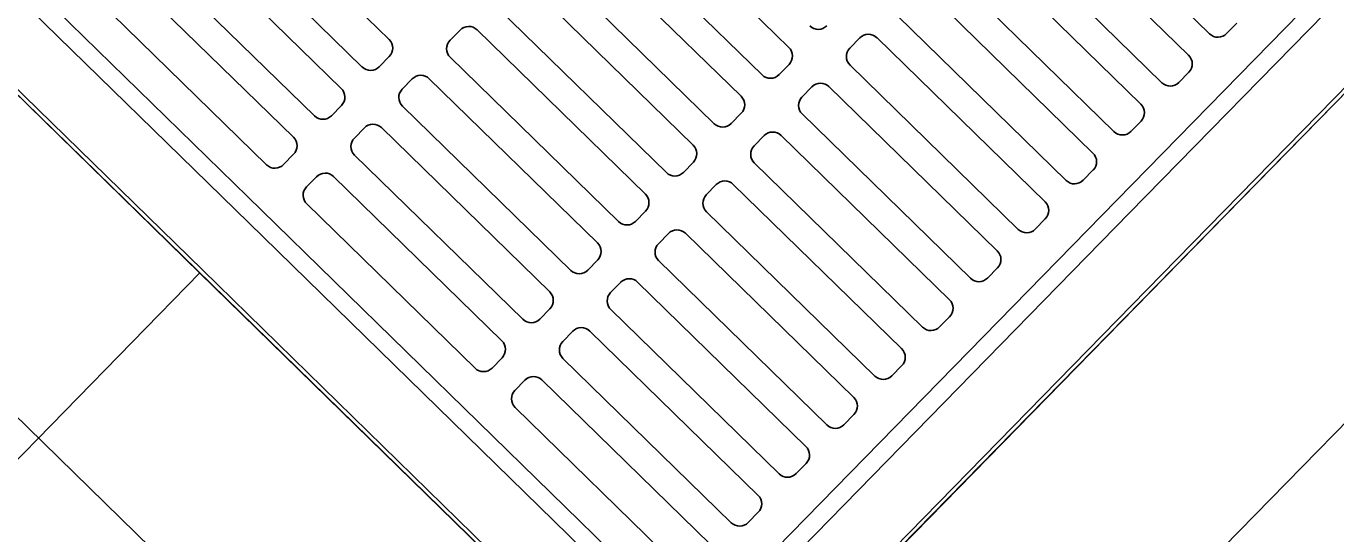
# Model space of a CAD drawing. Extents: x 2252703 to 2264864, y 13787568 to 13790989.
# Drawn here: x 2253470.563 to 2253473.398, y 13789223.205 to 13789224.305 of the extents above; entities that cross this region are included whole.
import ezdxf

# ---------------------------------------------------------------- set-up
doc = ezdxf.new("R2010")
doc.units = 0
for name, color, linetype in [('D_DRAIN_MISC', 7, 'Continuous'), ('D_DRN_CHANNEL_FLOW', 7, 'Continuous'), ('D_INLET_1', 7, 'Continuous')]:
    doc.layers.add(name, color=color, linetype=linetype)

msp = doc.modelspace()

# ---------------------------------------------------------------- linework, layer by layer
at = {"layer": 'D_DRAIN_MISC'}
for p, q in [((2253470.9388, 13789223.7703), (2253470.9388, 13789223.7703)), ((2253473.0599, 13789223.7947), (2253473.0599, 13789223.7947))]:
    msp.add_line(p, q, dxfattribs=at)
at = {"layer": 'D_DRN_CHANNEL_FLOW'}
msp.add_line((2253282.2117, 13789030.6528), (2253470.9388, 13789223.7703), dxfattribs=at)
msp.add_line((2253282.2117, 13789030.6528), (2253470.9388, 13789223.7703), dxfattribs=at)
at = {"layer": 'D_INLET_1'}
for p, q in [((2253474.8154, 13789224.8757), (2253472.0197, 13789222.0149)), ((2253474.1083, 13789224.8675), (2253472.0115, 13789222.722)), ((2253472.9236, 13789223.9279), (2253473.8266, 13789224.8519)), ((2253472.9515, 13789223.9006), (2253473.8818, 13789224.8525)), ((2253473.0538, 13789223.8006), (2253474.0902, 13789224.861)), ((2253473.06, 13789223.7945), (2253474.1024, 13789224.8612)), ((2253469.8658, 13789224.8186), (2253470.9387, 13789223.7701)), ((2253472.0115, 13789222.722), (2253469.866, 13789224.8187)), ((2253472.0197, 13789222.0149), (2253469.1589, 13789224.8106)), ((2253469.8843, 13789224.8127), (2253470.9448, 13789223.7763)), ((2253470.0928, 13789224.8089), (2253471.0448, 13789223.8787)), ((2253470.148, 13789224.8096), (2253471.072, 13789223.9066)), ((2253471.3484, 13789224.2762), (2253470.9841, 13789224.6323)), ((2253472.7603, 13789224.6448), (2253473.1247, 13789224.2887)), ((2253471.8495, 13789224.6153), (2253472.2138, 13789224.2592)), ((2253472.7149, 13789224.5982), (2253473.0792, 13789224.2422)), ((2253471.2903, 13789224.2167), (2253470.9259, 13789224.5728)), ((2253471.7914, 13789224.5558), (2253472.1557, 13789224.1997)), ((2253472.6568, 13789224.5388), (2253473.0211, 13789224.1827)), ((2253471.2448, 13789224.1702), (2253470.8805, 13789224.5263)), ((2253471.7459, 13789224.5093), (2253472.1102, 13789224.1532)), ((2253472.6113, 13789224.4923), (2253472.9756, 13789224.1362)), ((2253471.1867, 13789224.1108), (2253470.8224, 13789224.4668)), ((2253471.6878, 13789224.4498), (2253472.0521, 13789224.0938)), ((2253471.1413, 13789224.0643), (2253470.7769, 13789224.4203)), ((2253472.5532, 13789224.4328), (2253472.9175, 13789224.0768)), ((2253471.6423, 13789224.4033), (2253472.0067, 13789224.0473)), ((2253472.5077, 13789224.3863), (2253472.8721, 13789224.0302)), ((2253471.0832, 13789224.0048), (2253470.7188, 13789224.3609)), ((2253471.5842, 13789224.3438), (2253471.9486, 13789223.9878)), ((2253472.4496, 13789224.3268), (2253472.814, 13789223.9708)), ((2253473.1832, 13789224.3114), (2253473.1615, 13789224.2891)), ((2253471.502, 13789224.2969), (2253471.4802, 13789224.2747)), ((2253471.5388, 13789224.2973), (2253471.9031, 13789223.9413)), ((2253472.3674, 13789224.2799), (2253472.3457, 13789224.2577)), ((2253472.4042, 13789224.2803), (2253472.7685, 13789223.9243)), ((2253471.3488, 13789224.2394), (2253471.3271, 13789224.2172)), ((2253471.4807, 13789224.2379), (2253471.845, 13789223.8818)), ((2253472.2142, 13789224.2224), (2253472.1925, 13789224.2002)), ((2253472.3461, 13789224.2209), (2253472.7104, 13789223.8648)), ((2253473.0796, 13789224.2054), (2253473.0579, 13789224.1832)), ((2253471.3984, 13789224.1909), (2253471.3767, 13789224.1687)), ((2253471.4352, 13789224.1914), (2253471.7995, 13789223.8353)), ((2253472.2638, 13789224.1739), (2253472.2421, 13789224.1517)), ((2253472.3006, 13789224.1744), (2253472.665, 13789223.8183)), ((2253471.2453, 13789224.1335), (2253471.2235, 13789224.1112)), ((2253471.3771, 13789224.1319), (2253471.7414, 13789223.7758)), ((2253472.1107, 13789224.1164), (2253472.0889, 13789224.0942)), ((2253472.2425, 13789224.1149), (2253472.6069, 13789223.7588)), ((2253471.2949, 13789224.085), (2253471.2731, 13789224.0627)), ((2253471.3316, 13789224.0854), (2253471.696, 13789223.7293)), ((2253472.9761, 13789224.0994), (2253472.9543, 13789224.0772)), ((2253472.1603, 13789224.068), (2253472.1385, 13789224.0457)), ((2253472.1971, 13789224.0684), (2253472.5614, 13789223.7123)), ((2253471.1417, 13789224.0275), (2253471.1199, 13789224.0052)), ((2253471.2735, 13789224.0259), (2253471.6379, 13789223.6699)), ((2253472.0071, 13789224.0105), (2253471.9854, 13789223.9882)), ((2253472.1389, 13789224.0089), (2253472.5033, 13789223.6529)), ((2253471.1913, 13789223.979), (2253471.1696, 13789223.9567)), ((2253471.2281, 13789223.9794), (2253471.5924, 13789223.6234)), ((2253472.8725, 13789223.9935), (2253472.8508, 13789223.9712)), ((2253472.0567, 13789223.962), (2253472.035, 13789223.9397)), ((2253472.0935, 13789223.9624), (2253472.4578, 13789223.6064)), ((2253471.17, 13789223.92), (2253471.5343, 13789223.5639)), ((2253472.0206, 13789223.0038), (2253472.9236, 13789223.9279)), ((2253471.072, 13789223.9066), (2253471.996, 13789223.0036)), ((2253471.9035, 13789223.9045), (2253471.8818, 13789223.8822)), ((2253472.0212, 13789222.9487), (2253472.9515, 13789223.9006)), ((2253472.0354, 13789223.9029), (2253472.3997, 13789223.5469)), ((2253472.7689, 13789223.8875), (2253472.7472, 13789223.8652)), ((2253471.0448, 13789223.8787), (2253471.9967, 13789222.9484)), ((2253471.9531, 13789223.856), (2253471.9314, 13789223.8338)), ((2253471.9899, 13789223.8564), (2253472.3543, 13789223.5004)), ((2253471.8, 13789223.7985), (2253471.7782, 13789223.7763)), ((2253471.9318, 13789223.797), (2253472.2962, 13789223.4409)), ((2253472.0175, 13789222.7401), (2253473.0538, 13789223.8006)), ((2253470.9387, 13789223.7701), (2253472.0053, 13789222.7277)), ((2253470.9448, 13789223.7763), (2253472.0052, 13789222.74)), ((2253472.0176, 13789222.7279), (2253473.06, 13789223.7945)), ((2253472.6654, 13789223.7815), (2253472.6436, 13789223.7593)), ((2253471.8496, 13789223.75), (2253471.8278, 13789223.7278)), ((2253471.8864, 13789223.7505), (2253472.2507, 13789223.3944)), ((2253471.6964, 13789223.6926), (2253471.6747, 13789223.6703)), ((2253471.8283, 13789223.691), (2253472.1926, 13789223.3349)), ((2253472.5618, 13789223.6755), (2253472.5401, 13789223.6533)), ((2253471.746, 13789223.6441), (2253471.7243, 13789223.6218)), ((2253471.7828, 13789223.6445), (2253472.1471, 13789223.2884)), ((2253471.5928, 13789223.5866), (2253471.5711, 13789223.5643)), ((2253471.7247, 13789223.585), (2253472.089, 13789223.229)), ((2253472.4583, 13789223.5696), (2253472.4365, 13789223.5473)), ((2253471.6425, 13789223.5381), (2253471.6207, 13789223.5158)), ((2253472.0436, 13789223.1825), (2253471.6792, 13789223.5385)), ((2253471.6211, 13789223.4791), (2253471.9855, 13789223.123)), ((2253472.3547, 13789223.4636), (2253472.3329, 13789223.4413)), ((2253472.2511, 13789223.3576), (2253472.2294, 13789223.3354)), ((2253472.1476, 13789223.2517), (2253472.1258, 13789223.2294))]:
    msp.add_line(p, q, dxfattribs=at)
for centre, start, end in [((2253472.2774, 13789224.3243), 225.6588, 315.6588), ((2253471.5206, 13789224.2787), 45.6588, 135.6588), ((2253472.386, 13789224.2617), 45.6588, 135.6588), ((2253473.1428, 13789224.3073), 225.6588, 315.6588), ((2253471.3302, 13789224.2576), 315.6588, 45.6588), ((2253471.4988, 13789224.2565), 135.6588, 225.6588), ((2253472.1956, 13789224.2406), 315.6588, 45.6588), ((2253472.3643, 13789224.2395), 135.6588, 225.6588), ((2253473.061, 13789224.2236), 315.6588, 45.6588), ((2253471.3085, 13789224.2354), 225.6588, 315.6588), ((2253471.417, 13789224.1728), 45.6588, 135.6588), ((2253472.1739, 13789224.2183), 225.6588, 315.6588), ((2253471.2266, 13789224.1516), 315.6588, 45.6588), ((2253471.3953, 13789224.1505), 135.6588, 225.6588), ((2253472.2824, 13789224.1557), 45.6588, 135.6588), ((2253473.0393, 13789224.2013), 225.6588, 315.6588), ((2253472.0921, 13789224.1346), 315.6588, 45.6588), ((2253472.2607, 13789224.1335), 135.6588, 225.6588), ((2253472.9575, 13789224.1176), 315.6588, 45.6588), ((2253471.2049, 13789224.1294), 225.6588, 315.6588), ((2253471.3135, 13789224.0668), 45.6588, 135.6588), ((2253472.0703, 13789224.1124), 225.6588, 315.6588), ((2253471.1231, 13789224.0457), 315.6588, 45.6588), ((2253471.2917, 13789224.0445), 135.6588, 225.6588), ((2253472.1789, 13789224.0498), 45.6588, 135.6588), ((2253472.9357, 13789224.0954), 225.6588, 315.6588), ((2253471.9885, 13789224.0287), 315.6588, 45.6588), ((2253472.1571, 13789224.0275), 135.6588, 225.6588), ((2253472.8539, 13789224.0116), 315.6588, 45.6588), ((2253471.1013, 13789224.0234), 225.6588, 315.6588), ((2253471.2099, 13789223.9608), 45.6588, 135.6588), ((2253471.9667, 13789224.0064), 225.6588, 315.6588), ((2253472.0753, 13789223.9438), 45.6588, 135.6588), ((2253472.8322, 13789223.9894), 225.6588, 315.6588), ((2253471.1882, 13789223.9386), 135.6588, 225.6588), ((2253471.8849, 13789223.9227), 315.6588, 45.6588), ((2253472.0536, 13789223.9216), 135.6588, 225.6588), ((2253472.7503, 13789223.9057), 315.6588, 45.6588), ((2253471.8632, 13789223.9004), 225.6588, 315.6588), ((2253471.9718, 13789223.8378), 45.6588, 135.6588), ((2253472.7286, 13789223.8834), 225.6588, 315.6588), ((2253471.7814, 13789223.8167), 315.6588, 45.6588), ((2253471.95, 13789223.8156), 135.6588, 225.6588), ((2253472.6468, 13789223.7997), 315.6588, 45.6588), ((2253471.7596, 13789223.7945), 225.6588, 315.6588), ((2253471.8682, 13789223.7319), 45.6588, 135.6588), ((2253472.625, 13789223.7774), 225.6588, 315.6588), ((2253471.6778, 13789223.7107), 315.6588, 45.6588), ((2253471.8464, 13789223.7096), 135.6588, 225.6588), ((2253472.5432, 13789223.6937), 315.6588, 45.6588), ((2253471.6561, 13789223.6885), 225.6588, 315.6588), ((2253471.7646, 13789223.6259), 45.6588, 135.6588), ((2253472.5215, 13789223.6715), 225.6588, 315.6588), ((2253471.5742, 13789223.6048), 315.6588, 45.6588), ((2253471.7429, 13789223.6036), 135.6588, 225.6588), ((2253472.4397, 13789223.5878), 315.6588, 45.6588), ((2253471.5525, 13789223.5825), 225.6588, 315.6588), ((2253471.6611, 13789223.5199), 45.6588, 135.6588), ((2253472.4179, 13789223.5655), 225.6588, 315.6588), ((2253471.6393, 13789223.4977), 135.6588, 225.6588), ((2253472.3361, 13789223.4818), 315.6588, 45.6588), ((2253472.3143, 13789223.4595), 225.6588, 315.6588), ((2253472.2325, 13789223.3758), 315.6588, 45.6588), ((2253472.2108, 13789223.3536), 225.6588, 315.6588), ((2253472.129, 13789223.2698), 315.6588, 45.6588), ((2253472.1072, 13789223.2476), 225.6588, 315.6588)]:
    msp.add_arc(centre, 0.026, start, end, dxfattribs=at)

doc.saveas('drawing.dxf')
